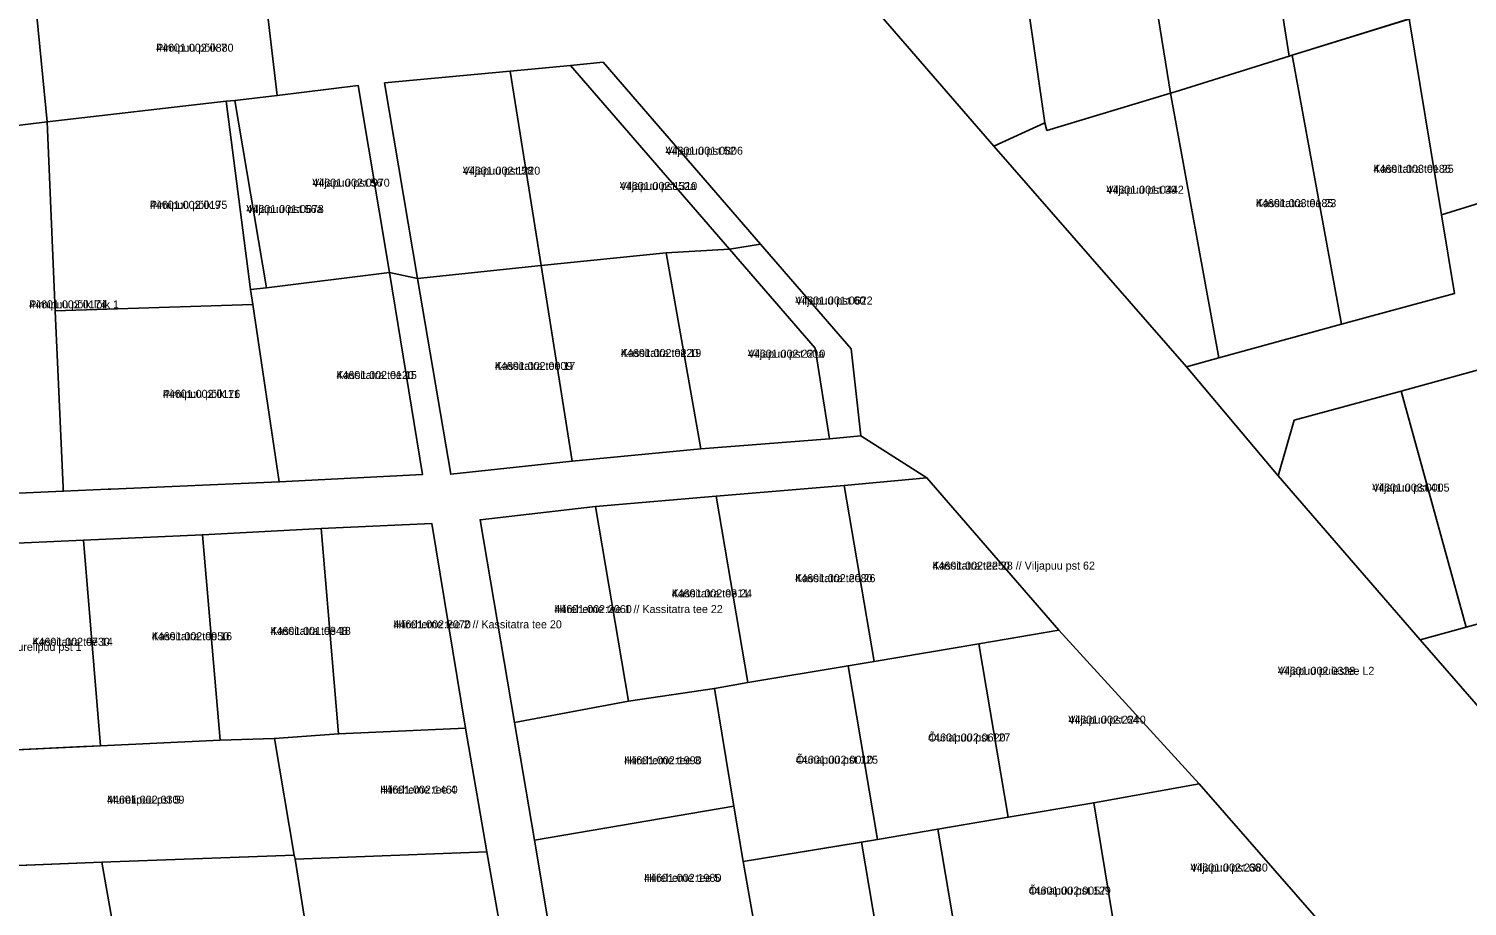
# Model space of a CAD drawing. Extents: x 551843 to 558501, y 6589003 to 6595718.
# Drawn here: x 553189.3 to 553458.8, y 6593305.2 to 6593469.6 of the extents above; entities that cross this region are included whole.
import ezdxf

# ---------------------------------------------------------------- set-up
doc = ezdxf.new("R2010")
doc.units = 0
for name, color, linetype in [('L_AADRESS', 7, 'Continuous'), ('PIIR', 7, 'Continuous'), ('TUNNUS', 7, 'Continuous')]:
    doc.layers.add(name, color=color, linetype=linetype)

msp = doc.modelspace()

# ---------------------------------------------------------------- linework, layer by layer
at = {"layer": 'PIIR'}
for points in [[(553419.86, 6593500.2), (553442.23, 6593507.16), (553447.97, 6593471.48), (553426.02, 6593464.66), (553425.46, 6593464.48)], [(553397.49, 6593493.23), (553419.86, 6593500.2), (553425.46, 6593464.48), (553404.1, 6593457.83), (553403.21, 6593457.55)], [(553374.78, 6593486.42), (553397.49, 6593493.23), (553403.21, 6593457.55), (553380.08, 6593450.56), (553379.68, 6593452.01)], [(553350.34, 6593481.31), (553374.78, 6593486.42), (553379.68, 6593452.01), (553370.14, 6593447.65), (553344.14, 6593477.66), (553351.3, 6593479.15)], [(553190.79, 6593472), (553190.51, 6593473.27), (553233.28, 6593478.43), (553233.47, 6593477.32), (553235.86, 6593457.11), (553227.93, 6593456.17), (553226.32, 6593456.06), (553192.74, 6593452.2)], [(553447.97, 6593471.48), (553469.9, 6593478.3), (553475.35, 6593441.4), (553454.04, 6593434.77)], [(553447.97, 6593471.48), (553454.04, 6593434.77), (553456.47, 6593420.04), (553435.28, 6593414.24), (553426.02, 6593464.66), (553447.68, 6593471.39)], [(553403.21, 6593457.55), (553404.1, 6593457.83), (553425.46, 6593464.48), (553426.02, 6593464.66), (553435.28, 6593414.24), (553412.32, 6593407.95)], [(553255.98, 6593459.47), (553279.48, 6593461.67), (553285.3, 6593425.29), (553262.17, 6593422.8)], [(553290.81, 6593462.73), (553306.17, 6593445.03), (553320.63, 6593428.32), (553308.75, 6593427.64), (553285.3, 6593425.29), (553279.48, 6593461.67)], [(553290.81, 6593462.73), (553296.92, 6593463.35), (553326.42, 6593429.27), (553320.63, 6593428.32), (553306.17, 6593445.03)], [(553256.92, 6593423.95), (553233.84, 6593421.06), (553227.93, 6593456.17), (553235.86, 6593457.11), (553251, 6593459.01)], [(553406.23, 6593406.3), (553370.14, 6593447.65), (553379.68, 6593452.01), (553380.08, 6593450.56), (553403.21, 6593457.55), (553412.32, 6593407.95)], [(553192.74, 6593452.2), (553226.32, 6593456.06), (553230.86, 6593420.74), (553231.27, 6593417.98), (553194.28, 6593416.77)], [(553230.86, 6593420.74), (553226.32, 6593456.06), (553227.93, 6593456.17), (553233.84, 6593421.06)], [(553183, 6593451.01), (553192.74, 6593452.2), (553194.28, 6593416.77), (553195.72, 6593383.69), (553195.76, 6593382.95), (553185.99, 6593382.53), (553185.95, 6593383.42), (553184.5, 6593416.67)], [(553343.4, 6593409.65), (553345.2, 6593393.35), (553339.34, 6593392.8), (553336.67, 6593409.79), (553320.63, 6593428.32), (553326.42, 6593429.27)], [(553291.13, 6593388.57), (553285.3, 6593425.29), (553308.75, 6593427.64), (553315.22, 6593390.89)], [(553308.75, 6593427.64), (553320.63, 6593428.32), (553336.67, 6593409.79), (553339.34, 6593392.8), (553315.22, 6593390.89)], [(553256.92, 6593423.95), (553263.06, 6593386.12), (553236.24, 6593384.72), (553231.27, 6593417.98), (553230.86, 6593420.74), (553233.84, 6593421.06)], [(553285.3, 6593425.29), (553291.13, 6593388.57), (553268.36, 6593386.13), (553262.17, 6593422.8)], [(553194.28, 6593416.77), (553231.27, 6593417.98), (553236.24, 6593384.72), (553204.7, 6593383.34), (553204.21, 6593383.32), (553195.76, 6593382.95), (553195.72, 6593383.69)], [(553464.99, 6593406.82), (553477.13, 6593362.54), (553458.61, 6593357.46), (553446.47, 6593401.74)], [(553458.61, 6593357.46), (553450.02, 6593355.13), (553423.42, 6593385.85), (553426.44, 6593396.26), (553446.47, 6593401.74)], [(553342.11, 6593384.02), (553347.69, 6593351.07), (553342.81, 6593350.24), (553324.02, 6593347.1), (553318.11, 6593382.02)], [(553342.11, 6593384.02), (553357.59, 6593385.47), (553382.3, 6593356.93), (553367.35, 6593354.39), (553347.69, 6593351.07)], [(553318.11, 6593382.02), (553324.02, 6593347.1), (553317.77, 6593346), (553301.69, 6593343.63), (553295.51, 6593380.11)], [(553295.51, 6593380.11), (553301.69, 6593343.63), (553280.31, 6593339.64), (553273.88, 6593377.61)], [(553225.15, 6593336.34), (553221.83, 6593374.79), (553244.1, 6593375.99), (553247.36, 6593337.48), (553235.34, 6593336.63)], [(553271.16, 6593338.56), (553247.36, 6593337.48), (553244.1, 6593375.99), (553264.86, 6593376.91)], [(553177.25, 6593372.78), (553199.54, 6593373.78), (553202.76, 6593335.25), (553199.56, 6593335.1), (553180.45, 6593334.21)], [(553199.54, 6593373.78), (553221.83, 6593374.79), (553225.15, 6593336.34), (553202.76, 6593335.25)], [(553466.83, 6593335.8), (553450.02, 6593355.13), (553458.61, 6593357.46), (553477.13, 6593362.54), (553495.87, 6593367.67), (553502.17, 6593353.33)], [(553367.35, 6593354.39), (553382.3, 6593356.93), (553408.59, 6593328.1), (553388.85, 6593324.58), (553372.85, 6593321.87)], [(553347.69, 6593351.07), (553367.35, 6593354.39), (553372.85, 6593321.87), (553359.64, 6593319.64), (553348.31, 6593317.72), (553342.81, 6593350.24)], [(553342.81, 6593350.24), (553348.31, 6593317.72), (553323.14, 6593313.55), (553321.43, 6593323.96), (553317.77, 6593346), (553324.02, 6593347.1)], [(553301.69, 6593343.63), (553317.77, 6593346), (553321.43, 6593323.96), (553284.04, 6593317.59), (553280.31, 6593339.64)], [(553239.02, 6593314.75), (553235.34, 6593336.63), (553247.36, 6593337.48), (553271.16, 6593338.56), (553275.11, 6593315.4), (553239.24, 6593314.02)], [(553169.66, 6593333.8), (553180.45, 6593334.21), (553202.76, 6593335.25), (553225.15, 6593336.34), (553235.34, 6593336.63), (553239.02, 6593314.75), (553202.98, 6593313.47), (553171.67, 6593312.2)], [(553431.44, 6593301.98), (553401.54, 6593296.36), (553393.68, 6593295.28), (553388.85, 6593324.58), (553408.59, 6593328.1)], [(553372.85, 6593321.87), (553388.85, 6593324.58), (553393.68, 6593295.28), (553364.64, 6593290.06), (553359.64, 6593319.64)], [(553321.43, 6593323.96), (553323.14, 6593313.55), (553325.22, 6593301.86), (553287.76, 6593295.55), (553284.04, 6593317.59)], [(553345.35, 6593317.22), (553351.79, 6593279.16), (553329.7, 6593275.35), (553328.94, 6593279.82), (553325.22, 6593301.86), (553323.14, 6593313.55)], [(553187.87, 6593289.99), (553185.68, 6593312.77), (553202.98, 6593313.47), (553207.03, 6593290.47)], [(553202.98, 6593313.47), (553239.02, 6593314.75), (553239.24, 6593314.02), (553242.8, 6593291.47), (553207.03, 6593290.47)], [(553242.8, 6593291.47), (553239.24, 6593314.02), (553275.11, 6593315.4), (553279.23, 6593292.01)]]:
    msp.add_lwpolyline(points, close=True, dxfattribs=at)
for points in [[(553187.95, 6593495.54), (553190.23, 6593474.54), (553190.51, 6593473.27), (553190.79, 6593472), (553192.74, 6593452.2), (553183, 6593451.01)], [(553431.44, 6593301.98), (553408.59, 6593328.1), (553382.3, 6593356.93), (553357.59, 6593385.47), (553345.2, 6593393.35), (553343.4, 6593409.65), (553326.42, 6593429.27), (553296.92, 6593463.35), (553290.81, 6593462.73), (553279.48, 6593461.67), (553255.98, 6593459.47), (553262.17, 6593422.8), (553256.92, 6593423.95), (553251, 6593459.01), (553235.86, 6593457.11), (553233.47, 6593477.32)], [(553344.14, 6593477.66), (553370.14, 6593447.65), (553406.23, 6593406.3), (553423.42, 6593385.85), (553450.02, 6593355.13), (553466.83, 6593335.8)], [(553464.99, 6593406.82), (553446.47, 6593401.74), (553426.44, 6593396.26), (553423.42, 6593385.85), (553406.23, 6593406.3), (553412.32, 6593407.95), (553435.28, 6593414.24), (553456.47, 6593420.04), (553454.04, 6593434.77), (553475.35, 6593441.4)], [(553185.99, 6593382.53), (553195.76, 6593382.95), (553204.21, 6593383.32), (553204.7, 6593383.34), (553236.24, 6593384.72), (553263.06, 6593386.12), (553256.92, 6593423.95), (553262.17, 6593422.8), (553268.36, 6593386.13), (553291.13, 6593388.57), (553315.22, 6593390.89), (553339.34, 6593392.8), (553345.2, 6593393.35), (553357.59, 6593385.47), (553342.11, 6593384.02), (553318.11, 6593382.02), (553295.51, 6593380.11), (553273.88, 6593377.61), (553280.31, 6593339.64), (553284.04, 6593317.59), (553287.76, 6593295.55)], [(553279.23, 6593292.01), (553275.11, 6593315.4), (553271.16, 6593338.56), (553264.86, 6593376.91), (553244.1, 6593375.99), (553221.83, 6593374.79), (553199.54, 6593373.78), (553177.25, 6593372.78)], [(553351.79, 6593279.16), (553345.35, 6593317.22), (553348.31, 6593317.72), (553359.64, 6593319.64), (553364.64, 6593290.06)]]:
    msp.add_lwpolyline(points, dxfattribs=at)

# ---------------------------------------------------------------- texts
at = {"layer": 'L_AADRESS'}
for s, p in [('Pirnipuu põik 7', (553213.17, 6593465.32)), ('Viljapuu pst 52', (553308.62, 6593446.02)), ('Viljapuu pst 58', (553270.64, 6593442.28)), ('Kassitatra tee 25', (553441.25, 6593442.63)), ('Viljapuu pst 56', (553242.43, 6593440.03)), ('Viljapuu pst 52a', (553300.05, 6593439.42)), ('Viljapuu pst 39', (553391.23, 6593438.71)), ('Pirnipuu põik 9', (553212.01, 6593435.88)), ('Kassitatra tee 23', (553419.25, 6593436.2)), ('Viljapuu pst 56a', (553230.08, 6593435.1)), ('Pirnipuu põik lõik 1', (553189.38, 6593417.23)), ('Viljapuu pst 60', (553332.92, 6593417.95)), ('Kassitatra tee 19', (553300.26, 6593408.12)), ('Viljapuu pst 60a', (553324.05, 6593407.98)), ('Kassitatra tee 15', (553246.96, 6593403.99)), ('Kassitatra tee 17', (553276.65, 6593405.69)), ('Pirnipuu põik 11', (553214.44, 6593400.46)), ('Viljapuu pst 41', (553441.02, 6593382.89)), ('Kassitatra tee 26', (553332.9, 6593365.92)), ('Kassitatra tee 28 // Viljapuu pst 62', (553358.63, 6593368.27)), ('Kassitatra tee 24', (553309.77, 6593363.07)), ('Hiireherne tee 1 // Kassitatra tee 22', (553287.79, 6593360.13)), ('Kassitatra tee 16', (553212.34, 6593355.04)), ('Kassitatra tee 18', (553234.59, 6593356.04)), ('Hiireherne tee 2 // Kassitatra tee 20', (553257.63, 6593357.27)), ('Kassitatra tee 12 // Murelipuu pst 1', (553168.21, 6593353.05)), ('Kassitatra tee 14', (553190, 6593354)), ('Viljapuu puiestee L2', (553423.36, 6593348.56)), ('Viljapuu pst 64', (553384.09, 6593339.4)), ('Õunapuu pst 127', (553357.83, 6593336.06)), ('Hiireherne tee 3', (553300.88, 6593331.79)), ('Õunapuu pst 125', (553333.04, 6593331.9)), ('Hiireherne tee 4', (553255.17, 6593326.29)), ('Murelipuu pst 5', (553203.96, 6593324.41)), ('Hiireherne tee 5', (553304.59, 6593309.76)), ('Viljapuu pst 66', (553406.96, 6593311.69)), ('Õunapuu pst 129', (553376.66, 6593307.37))]:
    msp.add_text(s, height=1.5, dxfattribs=at).set_placement(p)
at = {"layer": 'TUNNUS'}
for s, p in [('44601:002:0880', (553213.17, 6593465.32)), ('44601:001:0806', (553308.62, 6593446.02)), ('44601:002:1220', (553270.64, 6593442.28)), ('44601:003:0186', (553441.25, 6593442.63)), ('44601:002:0970', (553242.43, 6593440.03)), ('44601:002:1310', (553300.05, 6593439.42)), ('44601:001:0442', (553391.23, 6593438.71)), ('44601:002:0175', (553212.01, 6593435.88)), ('44601:003:0185', (553419.25, 6593436.2)), ('44601:001:0678', (553230.08, 6593435.1)), ('44601:002:0174', (553189.38, 6593417.23)), ('44601:001:0622', (553332.92, 6593417.95)), ('44601:002:0220', (553300.26, 6593408.12)), ('44601:002:2210', (553324.05, 6593407.98)), ('44601:002:0120', (553246.96, 6593403.99)), ('44601:002:0009', (553276.65, 6593405.69)), ('44601:002:0176', (553214.44, 6593400.46)), ('44601:003:0005', (553441.02, 6593382.89)), ('44601:002:2080', (553332.9, 6593365.92)), ('44601:002:2250', (553358.63, 6593368.27)), ('44601:002:0311', (553309.77, 6593363.07)), ('44601:002:2060', (553287.79, 6593360.13)), ('44601:002:0950', (553212.34, 6593355.04)), ('44601:001:0348', (553234.59, 6593356.04)), ('44601:002:2070', (553257.63, 6593357.27)), ('44601:002:0730', (553190, 6593354)), ('44601:002:0328', (553423.36, 6593348.56)), ('44601:002:2240', (553384.09, 6593339.4)), ('44601:002:0620', (553357.83, 6593336.06)), ('44601:002:1990', (553300.88, 6593331.79)), ('44601:002:0010', (553333.04, 6593331.9)), ('44601:002:1460', (553255.17, 6593326.29)), ('44601:002:0309', (553203.96, 6593324.41)), ('44601:002:1980', (553304.59, 6593309.76)), ('44601:002:2380', (553406.96, 6593311.69)), ('44601:002:0057', (553376.66, 6593307.37))]:
    msp.add_text(s, height=1.5, dxfattribs=at).set_placement(p)

doc.saveas('drawing.dxf')
